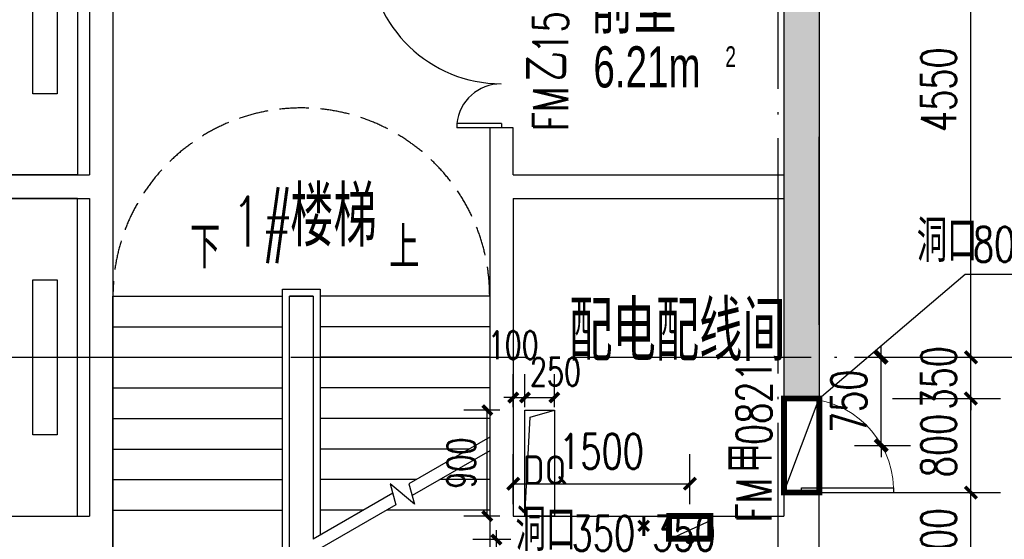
# Model space of a CAD drawing. Extents: x 797781 to 1255204, y 21234 to 1024248.
# Tile 352 of 656: x 948866 to 957229, y 381977 to 386395. Entities that reach past the tile are written whole.
import ezdxf

# ---------------------------------------------------------------- set-up
doc = ezdxf.new("R2010")
doc.units = 0
doc.header["$LTSCALE"] = 1000
doc.header["$MEASUREMENT"] = 0
doc.linetypes.add('230303生产综合楼-平面图_t8$0$DASH', pattern=[0.35, 0.25, -0.1])
doc.linetypes.add('230303生产综合楼-平面图_t8$0$DOTE', pattern=[2.42, 2, -0.2, 0.02, -0.2])
for name, color, linetype in [('.2023.03.07提建筑条件', 3, 'Continuous'), ('230303生产综合楼-平面图_t8$0$A-PLAN-EVTR', 2, 'Continuous'), ('230303生产综合楼-平面图_t8$0$DIM_LEAD', 3, 'Continuous'), ('230303生产综合楼-平面图_t8$0$DIM_SYMB', 3, 'Continuous'), ('230303生产综合楼-平面图_t8$0$DOOR_FIRE', 4, 'Continuous'), ('230303生产综合楼-平面图_t8$0$DOOR_FIRE_TEXT', 7, 'Continuous'), ('230303生产综合楼-平面图_t8$0$DOTE', 1, '230303生产综合楼-平面图_t8$0$DOTE'), ('230303生产综合楼-平面图_t8$0$H-楼板留洞', 6, 'Continuous'), ('230303生产综合楼-平面图_t8$0$PUB_DIM', 3, 'Continuous'), ('230303生产综合楼-平面图_t8$0$PUB_HATCH', 8, 'Continuous'), ('230303生产综合楼-平面图_t8$0$PUB_TEXT', 7, 'Continuous'), ('230303生产综合楼-平面图_t8$0$SPACE', 7, 'Continuous'), ('230303生产综合楼-平面图_t8$0$STAIR', 2, 'Continuous'), ('230303生产综合楼-平面图_t8$0$WALL', 40, 'Continuous'), ('230303生产综合楼-平面图_t8$0$家具', 8, 'Continuous'), ('230303生产综合楼-平面图_t8$0$条件', 7, 'Continuous'), ('230303生产综合楼-平面图_t8$0$板洞', 6, 'Continuous'), ('230303生产综合楼-平面图_t8$0$通风', 7, 'Continuous'), ('DIM_LEAD', 3, 'Continuous'), ('DOOR_FIRE', 4, 'Continuous'), ('PUB_DIM', 3, 'Continuous'), ('PUB_TEXT', 7, 'Continuous')]:
    doc.layers.add(name, color=color, linetype=linetype)
doc.styles.add('230303生产综合楼-平面图_t8$0$_HZTXT', font='@HZTXT_E', dxfattribs={"width": 0.7, "bigfont": '@@HZTXT'})
doc.styles.add('230303生产综合楼-平面图_t8$0$_TCH_DIM', font='SIMPLEX', dxfattribs={"bigfont": 'GBCBIG'})
doc.styles.add('230303生产综合楼-平面图_T8$0$_TCH_DIM_T3', font='SIMPLEX', dxfattribs={"width": 0.705882, "bigfont": 'GBCBIG'})
doc.styles.add('230303生产综合楼-平面图_t8$0$_TCH_WINDOW', font='SIMPLEX', dxfattribs={"height": 3.5, "bigfont": 'GBCBIG'})
doc.styles.add('_TCH_DIM', font='SIMPLEX', dxfattribs={"bigfont": 'GBCBIG'})
doc.styles.add('_TCH_DIM_T3', font='SIMPLEX', dxfattribs={"width": 0.705882, "bigfont": 'GBCBIG'})
doc.styles.get("Standard").update_dxf_attribs({"font": 'gbenor.shx', "bigfont": 'gbcbig.shx'})
doc.dimstyles.new('230303生产综合楼-平面图_T8$0$_TCH_ARCH&&100', dxfattribs={"dimtxt": 297.5, "dimasz": 100, "dimexe": 250, "dimexo": 300, "dimgap": 126.25, "dimtad": 1, "dimdec": 0, "dimzin": 0, "dimdsep": 46, "dimtxsty": '230303生产综合楼-平面图_T8$0$_TCH_DIM_T3', "dimblk": '230303生产综合楼-平面图_t8$0$_ArchTick', "dimcen": 0.09, "dimclrt": 7, "dimazin": 2, "dimtfac": 1, "dimtdec": 0, "dimtix": 1, "dimtmove": 2, "dimatfit": 3, "dimfxl": 1, "dimtolj": 1, "dimtzin": 0, "dimarcsym": 0})
doc.dimstyles.new('_TCH_ARCH&&100', dxfattribs={"dimtxt": 297.5, "dimasz": 100, "dimexe": 250, "dimexo": 300, "dimgap": 126.25, "dimtad": 1, "dimdec": 0, "dimzin": 0, "dimdsep": 46, "dimtxsty": '_TCH_DIM_T3', "dimblk": 'ARCHTICK', "dimcen": 0.09, "dimclrt": 7, "dimazin": 2, "dimtfac": 1, "dimtdec": 0, "dimtix": 1, "dimtmove": 2, "dimatfit": 3, "dimfxl": 1, "dimtolj": 1, "dimtzin": 0, "dimarcsym": 0})
doc.dimstyles.new('_TCH_ARCH&&80', dxfattribs={"dimtxt": 238, "dimasz": 80, "dimexe": 200, "dimexo": 240, "dimgap": 101, "dimtad": 1, "dimdec": 0, "dimzin": 0, "dimdsep": 46, "dimtxsty": '_TCH_DIM_T3', "dimblk": 'ARCHTICK', "dimcen": 0.09, "dimclrt": 7, "dimazin": 2, "dimtfac": 1, "dimtdec": 0, "dimtix": 1, "dimtmove": 2, "dimatfit": 3, "dimfxl": 1, "dimtolj": 1, "dimtzin": 0, "dimarcsym": 0})

# ---------------------------------------------------------------- blocks, each defined once
blk = doc.blocks.new('_ArchTick')
at = {"color": 0, "linetype": 'ByBlock', "const_width": 0.4}
blk.add_lwpolyline([(-0.5, -0.5), (0.5, 0.5)], dxfattribs=at)
blk = doc.blocks.new('*D6727')
at = {"layer": 'Defpoints', "color": 0, "transparency": 16777216}
for p in [(782344.1, 372839.1), (782707.5, 372839.1), (782707.5, 372239.1)]:
    blk.add_point(p, dxfattribs=at)
at = {"layer": 'PUB_DIM', "color": 0, "lineweight": -2, "transparency": 16777216}
for p, q in [((782344.1, 372839.1), (782344.1, 372919.1)), ((782467.5, 372839.1), (782144.1, 372839.1)), ((782344.1, 372239.1), (782344.1, 372839.1)), ((782467.5, 372239.1), (782144.1, 372239.1)), ((782344.1, 372239.1), (782344.1, 372159.1))]:
    blk.add_line(p, q, dxfattribs=at)
at = {"layer": 'PUB_DIM', "color": 0, "lineweight": -2, "transparency": 16777216, "xscale": 80, "yscale": 80, "zscale": 80}
for p, rotation in [((782344.1, 372839.1), 270), ((782344.1, 372239.1), 90)]:
    blk.add_blockref('_ArchTick', p, dxfattribs=dict(at, rotation=rotation))
at = {"layer": 'PUB_DIM', "color": 7, "transparency": 16777216, "insert": (782124.1, 372539.1), "char_height": 238, "attachment_point": 5, "rotation": 90, "style": '_TCH_DIM_T3'}
blk.add_mtext('\\A1;600', dxfattribs=at)
blk = doc.blocks.new('*D6690')
at = {"layer": 'Defpoints', "color": 0, "transparency": 16777216}
for p in [(1097760.7, 364796.3), (1098286.4, 364796.3), (1097760.7, 364046.4)]:
    blk.add_point(p, dxfattribs=at)
at = {"layer": 'PUB_DIM', "color": 0, "lineweight": -2, "transparency": 16777216}
for p, q in [((1098286.4, 364796.3), (1098286.4, 364896.3)), ((1098060.7, 364796.3), (1098536.4, 364796.3)), ((1098286.4, 364046.4), (1098286.4, 364796.3)), ((1098060.7, 364046.4), (1098536.4, 364046.4)), ((1098286.4, 364046.4), (1098286.4, 363946.4))]:
    blk.add_line(p, q, dxfattribs=at)
at = {"layer": 'PUB_DIM', "color": 0, "lineweight": -2, "transparency": 16777216, "xscale": 100, "yscale": 100, "zscale": 100}
for p, rotation in [((1098286.4, 364796.3), 270), ((1098286.4, 364046.4), 90)]:
    blk.add_blockref('_ArchTick', p, dxfattribs=dict(at, rotation=rotation))
at = {"layer": 'PUB_DIM', "color": 7, "transparency": 16777216, "insert": (1098011.4, 364421.3), "char_height": 297.5, "attachment_point": 5, "rotation": 90, "style": '_TCH_DIM_T3'}
blk.add_mtext('\\A1;750', dxfattribs=at)
blk = doc.blocks.new('*D6679')
at = {"layer": 'Defpoints', "color": 0, "transparency": 16777216}
for p in [(816852.3, 195829.2), (817198.8, 195829.2), (817198.8, 194929.2)]:
    blk.add_point(p, dxfattribs=at)
at = {"layer": 'PUB_DIM', "color": 0, "lineweight": -2, "transparency": 16777216}
for p, q in [((816958.8, 195829.2), (816652.3, 195829.2)), ((816852.3, 194929.2), (816852.3, 195829.2)), ((816958.8, 194929.2), (816652.3, 194929.2))]:
    blk.add_line(p, q, dxfattribs=at)
at = {"layer": 'PUB_DIM', "color": 0, "lineweight": -2, "transparency": 16777216, "xscale": 80, "yscale": 80, "zscale": 80}
for p, rotation in [((816852.3, 195829.2), 90), ((816852.3, 194929.2), 270)]:
    blk.add_blockref('_ArchTick', p, dxfattribs=dict(at, rotation=rotation))
at = {"layer": 'PUB_DIM', "color": 7, "transparency": 16777216, "insert": (816632.3, 195379.2), "char_height": 238, "attachment_point": 5, "rotation": 90, "style": '_TCH_DIM_T3'}
blk.add_mtext('\\A1;900', dxfattribs=at)
blk = doc.blocks.new('*D6680')
at = {"layer": 'Defpoints', "color": 0, "transparency": 16777216}
for p in [(817173.1, 195936.9), (817073.1, 195614.7), (817173.1, 195614.7)]:
    blk.add_point(p, dxfattribs=at)
at = {"layer": 'PUB_DIM', "color": 0, "lineweight": -2, "transparency": 16777216}
for p, q in [((817073.1, 195854.7), (817073.1, 196136.9)), ((817173.1, 195854.7), (817173.1, 196136.9)), ((817073.1, 195936.9), (816993.1, 195936.9)), ((817073.1, 195936.9), (817173.1, 195936.9)), ((817173.1, 195936.9), (817253.1, 195936.9))]:
    blk.add_line(p, q, dxfattribs=at)
at = {"layer": 'PUB_DIM', "color": 0, "lineweight": -2, "transparency": 16777216, "xscale": 80, "yscale": 80, "zscale": 80}
blk.add_blockref('_ArchTick', (817073.1, 195936.9), dxfattribs=at)
at = {"layer": 'PUB_DIM', "color": 0, "lineweight": -2, "transparency": 16777216, "xscale": 80, "yscale": 80, "zscale": 80, "rotation": 180}
blk.add_blockref('_ArchTick', (817173.1, 195936.9), dxfattribs=at)
at = {"layer": 'PUB_DIM', "color": 7, "transparency": 16777216, "insert": (817073.1, 196383.4), "char_height": 238, "attachment_point": 5, "style": '_TCH_DIM_T3'}
blk.add_mtext('\\A1;100', dxfattribs=at)
blk = doc.blocks.new('*D6681')
at = {"layer": 'Defpoints', "color": 0, "transparency": 16777216}
for p in [(817423.1, 195936.9), (817173.1, 195614.7), (817423.1, 195614.7)]:
    blk.add_point(p, dxfattribs=at)
at = {"layer": 'PUB_DIM', "color": 0, "lineweight": -2, "transparency": 16777216}
for p, q in [((817173.1, 195854.7), (817173.1, 196136.9)), ((817423.1, 195854.7), (817423.1, 196136.9)), ((817173.1, 195936.9), (817423.1, 195936.9))]:
    blk.add_line(p, q, dxfattribs=at)
at = {"layer": 'PUB_DIM', "color": 0, "lineweight": -2, "transparency": 16777216, "xscale": 80, "yscale": 80, "zscale": 80, "rotation": 180}
blk.add_blockref('_ArchTick', (817173.1, 195936.9), dxfattribs=at)
at = {"layer": 'PUB_DIM', "color": 0, "lineweight": -2, "transparency": 16777216, "xscale": 80, "yscale": 80, "zscale": 80}
blk.add_blockref('_ArchTick', (817423.1, 195936.9), dxfattribs=at)
at = {"layer": 'PUB_DIM', "color": 7, "transparency": 16777216, "insert": (817432, 196156.9), "char_height": 238, "attachment_point": 5, "style": '_TCH_DIM_T3'}
blk.add_mtext('\\A1;250', dxfattribs=at)
blk = doc.blocks.new('230303生产综合楼-平面图_t8$0$$DorLib2D$00000225')
at = {"color": 0}
for p, q in [((0.475, -0.0014), (0.475, 0.7521)), ((0.475, 0.7521), (0.5, 0.7521)), ((0.5, -0.0014), (0.5, 0.7521)), ((-0.5, 0), (-0.5, 0.252)), ((-0.475, 0.252), (-0.5, 0.252)), ((-0.475, 0), (-0.475, 0.252)), ((-0.475, 0), (-0.5, 0)), ((0.475, -0.0014), (0.5, -0.0014))]:
    blk.add_line(p, q, dxfattribs=at)
for centre, radius, start, end in [((0.5046, -0.0019), 0.7546, 92.2493, 179.7238), ((-0.5008, 0.0026), 0.2508, 359.7899, 84.0974)]:
    blk.add_arc(centre, radius, start, end, dxfattribs=at)
blk = doc.blocks.new('$DorLib2D$00000001')
for p, q in [((0.45, 0.975), (0.5, 0.975)), ((0.45, 0), (0.45, 0.975)), ((0.5, 0), (0.5, 0.975)), ((0.5, 0), (0.45, 0))]:
    blk.add_line(p, q)
at = {"lineweight": 13}
blk.add_arc((0.475, 0), 0.975, 91.4693, 180, dxfattribs=at)
blk = doc.blocks.new('230303生产综合楼-平面图_t8$0$_ArchTick')
at = {"color": 0, "linetype": 'ByBlock', "const_width": 0.3}
blk.add_lwpolyline([(-0.5, -0.5), (0.5, 0.5)], dxfattribs=at)
blk = doc.blocks.new('*D6231')
at = {"layer": '230303生产综合楼-平面图_t8$0$PUB_DIM', "color": 0, "lineweight": -2, "transparency": 16777216}
for p, q in [((782820.6, 182198.9), (783736.3, 182198.9)), ((783486.3, 181398.9), (783486.3, 182198.9)), ((782820.6, 181398.9), (783736.3, 181398.9))]:
    blk.add_line(p, q, dxfattribs=at)
at = {"layer": 'Defpoints', "color": 0, "transparency": 16777216}
for p in [(782520.6, 182198.9), (783486.3, 182198.9), (782520.6, 181398.9)]:
    blk.add_point(p, dxfattribs=at)
at = {"layer": '230303生产综合楼-平面图_t8$0$PUB_DIM', "color": 0, "lineweight": -2, "transparency": 16777216, "xscale": 100, "yscale": 100, "zscale": 100}
for p, rotation in [((783486.3, 182198.9), 90), ((783486.3, 181398.9), 270)]:
    blk.add_blockref('230303生产综合楼-平面图_t8$0$_ArchTick', p, dxfattribs=dict(at, rotation=rotation))
at = {"layer": '230303生产综合楼-平面图_t8$0$PUB_DIM', "color": 7, "transparency": 16777216, "insert": (783211.3, 181798.9), "char_height": 297.5, "attachment_point": 5, "rotation": 90, "style": '230303生产综合楼-平面图_T8$0$_TCH_DIM_T3'}
blk.add_mtext('\\A1;800', dxfattribs=at)
blk = doc.blocks.new('*D6232')
at = {"layer": '230303生产综合楼-平面图_t8$0$PUB_DIM', "color": 0, "lineweight": -2, "transparency": 16777216}
for p, q in [((782820.6, 182998.9), (783736.3, 182998.9)), ((783486.3, 182198.9), (783486.3, 182998.9)), ((782820.6, 182198.9), (783736.3, 182198.9))]:
    blk.add_line(p, q, dxfattribs=at)
at = {"layer": 'Defpoints', "color": 0, "transparency": 16777216}
for p in [(782520.6, 182998.9), (783486.3, 182998.9), (782520.6, 182198.9)]:
    blk.add_point(p, dxfattribs=at)
at = {"layer": '230303生产综合楼-平面图_t8$0$PUB_DIM', "color": 0, "lineweight": -2, "transparency": 16777216, "xscale": 100, "yscale": 100, "zscale": 100}
for p, rotation in [((783486.3, 182998.9), 90), ((783486.3, 182198.9), 270)]:
    blk.add_blockref('230303生产综合楼-平面图_t8$0$_ArchTick', p, dxfattribs=dict(at, rotation=rotation))
at = {"layer": '230303生产综合楼-平面图_t8$0$PUB_DIM', "color": 7, "transparency": 16777216, "insert": (783211.3, 182598.9), "char_height": 297.5, "attachment_point": 5, "rotation": 90, "style": '230303生产综合楼-平面图_T8$0$_TCH_DIM_T3'}
blk.add_mtext('\\A1;800', dxfattribs=at)
blk = doc.blocks.new('*D6233')
at = {"layer": '230303生产综合楼-平面图_t8$0$PUB_DIM', "color": 0, "lineweight": -2, "transparency": 16777216}
for p, q in [((783486.3, 183348.9), (783486.3, 183448.9)), ((782820.6, 183348.9), (783736.3, 183348.9)), ((783486.3, 182998.9), (783486.3, 183348.9)), ((782820.6, 182998.9), (783736.3, 182998.9)), ((783486.3, 182998.9), (783486.3, 182898.9))]:
    blk.add_line(p, q, dxfattribs=at)
at = {"layer": 'Defpoints', "color": 0, "transparency": 16777216}
for p in [(782520.6, 183348.9), (783486.3, 183348.9), (782520.6, 182998.9)]:
    blk.add_point(p, dxfattribs=at)
at = {"layer": '230303生产综合楼-平面图_t8$0$PUB_DIM', "color": 0, "lineweight": -2, "transparency": 16777216, "xscale": 100, "yscale": 100, "zscale": 100}
for p, rotation in [((783486.3, 183348.9), 270), ((783486.3, 182998.9), 90)]:
    blk.add_blockref('230303生产综合楼-平面图_t8$0$_ArchTick', p, dxfattribs=dict(at, rotation=rotation))
at = {"layer": '230303生产综合楼-平面图_t8$0$PUB_DIM', "color": 7, "transparency": 16777216, "insert": (783211.3, 183173.9), "char_height": 297.5, "attachment_point": 5, "rotation": 90, "style": '230303生产综合楼-平面图_T8$0$_TCH_DIM_T3'}
blk.add_mtext('\\A1;350', dxfattribs=at)
blk = doc.blocks.new('*D6234')
at = {"layer": '230303生产综合楼-平面图_t8$0$PUB_DIM', "color": 0, "lineweight": -2, "transparency": 16777216}
for p, q in [((782820.6, 187898.9), (783736.3, 187898.9)), ((783486.3, 183348.9), (783486.3, 187898.9)), ((782820.6, 183348.9), (783736.3, 183348.9))]:
    blk.add_line(p, q, dxfattribs=at)
at = {"layer": 'Defpoints', "color": 0, "transparency": 16777216}
for p in [(782520.6, 187898.9), (783486.3, 187898.9), (782520.6, 183348.9)]:
    blk.add_point(p, dxfattribs=at)
at = {"layer": '230303生产综合楼-平面图_t8$0$PUB_DIM', "color": 0, "lineweight": -2, "transparency": 16777216, "xscale": 100, "yscale": 100, "zscale": 100}
for p, rotation in [((783486.3, 187898.9), 90), ((783486.3, 183348.9), 270)]:
    blk.add_blockref('230303生产综合楼-平面图_t8$0$_ArchTick', p, dxfattribs=dict(at, rotation=rotation))
at = {"layer": '230303生产综合楼-平面图_t8$0$PUB_DIM', "color": 7, "transparency": 16777216, "insert": (783211.3, 185623.9), "char_height": 297.5, "attachment_point": 5, "rotation": 90, "style": '230303生产综合楼-平面图_T8$0$_TCH_DIM_T3'}
blk.add_mtext('\\A1;4550', dxfattribs=at)
blk = doc.blocks.new('*D6235')
at = {"layer": '230303生产综合楼-平面图_t8$0$PUB_DIM', "color": 0, "lineweight": -2, "transparency": 16777216}
for p, q in [((779598.3, 182099), (779598.3, 182524.3)), ((781098.3, 182099), (781098.3, 182524.3)), ((779598.3, 182274.3), (781098.3, 182274.3))]:
    blk.add_line(p, q, dxfattribs=at)
at = {"layer": 'Defpoints', "color": 0, "transparency": 16777216}
for p in [(781098.3, 182274.3), (779598.3, 181799), (781098.3, 181799)]:
    blk.add_point(p, dxfattribs=at)
at = {"layer": '230303生产综合楼-平面图_t8$0$PUB_DIM', "color": 0, "lineweight": -2, "transparency": 16777216, "xscale": 100, "yscale": 100, "zscale": 100, "rotation": 180}
blk.add_blockref('230303生产综合楼-平面图_t8$0$_ArchTick', (779598.3, 182274.3), dxfattribs=at)
at = {"layer": '230303生产综合楼-平面图_t8$0$PUB_DIM', "color": 0, "lineweight": -2, "transparency": 16777216, "xscale": 100, "yscale": 100, "zscale": 100}
blk.add_blockref('230303生产综合楼-平面图_t8$0$_ArchTick', (781098.3, 182274.3), dxfattribs=at)
at = {"layer": '230303生产综合楼-平面图_t8$0$PUB_DIM', "color": 7, "transparency": 16777216, "insert": (780348.3, 182549.3), "char_height": 297.5, "attachment_point": 5, "style": '230303生产综合楼-平面图_T8$0$_TCH_DIM_T3'}
blk.add_mtext('\\A1;1500', dxfattribs=at)
blk = doc.blocks.new('3FQD')
at = {"layer": 'PUB_DIM'}
dim = blk.add_aligned_dim(p1=(782707.5, 372239.1), p2=(782707.5, 372839.1), distance=363.3, dimstyle='_TCH_ARCH&&80', dxfattribs=at)
dim.commit()
dim.dimension.update_dxf_attribs({"geometry": '*D6727', "text_midpoint": (782124.1, 372539.1)})
blk = doc.blocks.new('3FRD')
at = {"layer": '.2023.03.07提建筑条件', "const_width": 50}
blk.add_lwpolyline([(1097760.7, 363646.5), (1097460.7, 363646.5), (1097460.7, 364446.3), (1097760.7, 364446.3)], close=True, dxfattribs=at)
at = {"layer": '.2023.03.07提建筑条件'}
blk.add_lwpolyline([(1097460.7, 363646.5), (1097760.7, 364446.3)], dxfattribs=at)
at = {"layer": 'DIM_LEAD'}
for p, q in [((1097760.7, 364446.3), (1099000.2, 365502.8)), ((1099000.2, 365502.8), (1100480.2, 365502.8))]:
    blk.add_line(p, q, dxfattribs=at)
at = {"layer": 'PUB_TEXT', "style": '_TCH_DIM'}
blk.add_text('洞口', height=357.45, dxfattribs=at).set_placement((1098588.7, 365607.8))
at = {"layer": 'PUB_TEXT', "style": '_TCH_DIM', "width": 0.705882}
blk.add_text('800x200', height=297.5, dxfattribs=at).set_placement((1099065.2, 365607.8))
at = {"layer": 'PUB_DIM'}
dim = blk.add_aligned_dim(p1=(1097760.7, 364046.4), p2=(1097760.7, 364796.3), distance=-525.7, dimstyle='_TCH_ARCH&&100', dxfattribs=at)
dim.commit()
dim.dimension.update_dxf_attribs({"geometry": '*D6690', "text_midpoint": (1098011.4, 364421.3)})
blk = doc.blocks.new('DQBD1')
at = {"layer": '.2023.03.07提建筑条件'}
blk.add_lwpolyline([(817423.1, 194929.2), (817173.1, 194929.2), (817173.1, 195829.2), (817423.1, 195829.2)], close=True, dxfattribs=at)
blk.add_lwpolyline([(817173.1, 194929.2), (817217.9, 195769.5), (817423.1, 195829.2)], dxfattribs=at)
at = {"layer": 'PUB_TEXT'}
blk.add_text('DQ', height=250, dxfattribs=at).set_placement((817156, 195195.3))
at = {"layer": 'PUB_DIM'}
for base, p1, p2, picture, middle in [((817173.1, 195936.9), (817073.1, 195614.7), (817173.1, 195614.7), '*D6680', (817073.1, 196383.4)), ((817423.1, 195936.9), (817173.1, 195614.7), (817423.1, 195614.7), '*D6681', (817432, 196156.9))]:
    dim = blk.add_linear_dim(base=base, p1=p1, p2=p2, angle=0, dimstyle='_TCH_ARCH&&80', dxfattribs=at)
    dim.commit()
    dim.dimension.update_dxf_attribs({"geometry": picture, "text_midpoint": middle, "dimtype": 161})
dim = blk.add_aligned_dim(p1=(817198.8, 194929.2), p2=(817198.8, 195829.2), distance=346.5, dimstyle='_TCH_ARCH&&80', dxfattribs=at)
dim.commit()
dim.dimension.update_dxf_attribs({"geometry": '*D6679', "text_midpoint": (816632.3, 195379.2)})
blk = doc.blocks.new('230303生产综合楼-平面图_t8$0$HXT-1')
at = {"layer": '230303生产综合楼-平面图_t8$0$PUB_HATCH'}
for points in [[(782198.3, 187898.9), (781898.3, 187598.9), (781898.3, 184798.9), (782198.3, 184798.9)], [(782198.3, 184798.9), (781898.3, 184798.9), (781898.3, 182998.9), (782198.3, 182998.9)]]:
    blk.add_hatch(color=256, dxfattribs=at).paths.add_polyline_path(points)
at = {"layer": '230303生产综合楼-平面图_t8$0$A-PLAN-EVTR'}
for p, q in [((775518.3, 185588.9), (775518.3, 186908.9)), ((775723.3, 186908.9), (775723.3, 185588.9)), ((775723.3, 185588.9), (775518.3, 185588.9)), ((775518.3, 182688.9), (775518.3, 184008.9)), ((775518.3, 184008.9), (775723.3, 184008.9)), ((775723.3, 184008.9), (775723.3, 182688.9)), ((775723.3, 182688.9), (775518.3, 182688.9))]:
    blk.add_line(p, q, dxfattribs=at)
at = {"layer": '230303生产综合楼-平面图_t8$0$DIM_LEAD', "const_width": 40}
blk.add_lwpolyline([(781117.7, 181803.8, 1), (781078.9, 181794.1, 1)], format="xyb", close=True, dxfattribs=at)
at = {"layer": '230303生产综合楼-平面图_t8$0$DIM_SYMB'}
for points in [[(776948.3, 183998.9, 0, 0, 0), (776948.3, 179923.9, 0, 0, 0), (778648.3, 179923.9, 0, 0, 0), (778648.3, 181748.9, 80, 0, 0), (778648.3, 182048.9, 0, 0, 0)], [(778648.3, 183998.9, 0, 0, 0), (778648.3, 182608.9, 80, 0, 0), (778648.3, 182308.9, 0, 0, 0)]]:
    blk.add_lwpolyline(points, format="xyseb", dxfattribs=at)
at = {"layer": '230303生产综合楼-平面图_t8$0$H-楼板留洞'}
for points in [[(773398.3, 187598.9), (775898.3, 187598.9), (775898.3, 184898.9), (773398.3, 184898.9)], [(775898.3, 184698.9), (773398.3, 184698.9), (773398.3, 181998.9), (775898.3, 181998.9)]]:
    blk.add_lwpolyline(points, close=True, dxfattribs=at)
at = {"layer": '230303生产综合楼-平面图_t8$0$STAIR'}
for p, q in [((777638.3, 183928.9), (777958.3, 183928.9)), ((777638.3, 180688.9), (777638.3, 183928.9)), ((777958.3, 183928.9), (777958.3, 181838.3)), ((776198.3, 180748.9), (776198.3, 183868.9)), ((776198.3, 183868.9), (777638.3, 183868.9)), ((777698.3, 180748.9), (777698.3, 183868.9)), ((777698.3, 183868.9), (777898.3, 183868.9)), ((777698.3, 180748.9), (777698.3, 183868.9)), ((777898.3, 183868.9), (777698.3, 183868.9)), ((777898.3, 183868.9), (777898.3, 181803.7)), ((777898.3, 183868.9), (777898.3, 181803.7)), ((779398.3, 183868.9), (777958.3, 183868.9)), ((779398.3, 183868.9), (779398.3, 182669.7)), ((776198.3, 183608.9), (777638.3, 183608.9)), ((779398.3, 183608.9), (777958.3, 183608.9)), ((776198.3, 183348.9), (777638.3, 183348.9)), ((779398.3, 183348.9), (777958.3, 183348.9)), ((776198.3, 183088.9), (777638.3, 183088.9)), ((779398.3, 183088.9), (777958.3, 183088.9)), ((776198.3, 182828.9), (777638.3, 182828.9)), ((779398.3, 182828.9), (777958.3, 182828.9)), ((779398.3, 182669.7), (778712.7, 182273.9)), ((776198.3, 182568.9), (777638.3, 182568.9)), ((779223.8, 182568.9), (777958.3, 182568.9)), ((779398.3, 182554.2), (778739.5, 182173.9)), ((779398.3, 182554.2), (779398.3, 180748.9)), ((776198.3, 182308.9), (777638.3, 182308.9)), ((778773.5, 182308.9), (777958.3, 182308.9)), ((778758.9, 182101.5), (778552.9, 182274.4)), ((778552.9, 182274.4), (778601.2, 182094)), ((778712.7, 182273.9), (778758.9, 182101.5)), ((779398.3, 182308.9), (778973.5, 182308.9)), ((778574.4, 182194), (777898.3, 181803.7)), ((778601.2, 182094), (777898.3, 181688.2)), ((776198.3, 182048.9), (777638.3, 182048.9)), ((778323.2, 182048.9), (777958.3, 182048.9)), ((779398.3, 182048.9), (778523.2, 182048.9))]:
    blk.add_line(p, q, dxfattribs=at)
at = {"layer": '230303生产综合楼-平面图_t8$0$STAIR', "linetype": '230303生产综合楼-平面图_t8$0$DASH'}
blk.add_arc((777798.3, 183868.9), 1600, 0, 180, dxfattribs=at)
at = {"layer": '230303生产综合楼-平面图_t8$0$WALL'}
for p, q in [((782198.3, 187898.9), (782198.3, 184798.9)), ((781898.3, 187598.9), (781898.3, 184798.9)), ((775998.3, 186898.9), (775998.3, 184898.9)), ((776198.3, 186798.9), (776198.3, 184798.9)), ((779598.3, 185298.9), (779398.3, 185298.9)), ((779398.3, 185298.9), (779398.3, 184798.9)), ((779598.3, 184898.9), (779598.3, 185298.9)), ((773398.3, 184898.9), (775998.3, 184898.9)), ((779598.3, 184898.9), (781898.3, 184898.9)), ((776198.3, 184798.9), (776198.3, 181898.9)), ((779398.3, 184798.9), (779398.3, 181899)), ((781898.3, 184798.9), (781898.3, 182998.9)), ((782198.3, 184798.9), (782198.3, 182998.9)), ((773398.3, 184698.9), (775998.3, 184698.9)), ((775998.3, 184698.9), (775998.3, 181998.9)), ((779598.3, 184698.9), (781898.3, 184698.9)), ((779598.3, 184698.9), (779598.3, 181999)), ((782198.3, 182998.9), (781898.3, 182998.9)), ((781898.3, 182998.9), (782198.3, 182998.9)), ((782198.3, 182198.9), (781898.3, 182198.9)), ((781898.3, 182198.9), (781898.3, 181999)), ((782198.3, 181899), (782198.3, 182198.9)), ((773398.3, 181998.9), (775998.3, 181998.9)), ((779598.3, 181999), (781898.3, 181999)), ((776198.3, 181898.9), (776198.3, 179098.9)), ((779398.3, 181899), (779398.3, 179698.9)), ((782198.3, 181398.9), (782198.3, 181899))]:
    blk.add_line(p, q, dxfattribs=at)
at = {"layer": '230303生产综合楼-平面图_t8$0$家具'}
blk.add_line((782198.3, 183623.9), (782198.3, 185223.9), dxfattribs=at)
at = {"layer": '230303生产综合楼-平面图_t8$0$条件', "color": 1}
blk.add_lwpolyline([(780921.4, 181799), (781273.3, 181961.7)], dxfattribs=at)
at = {"layer": '230303生产综合楼-平面图_t8$0$通风', "color": 1, "const_width": 50}
blk.add_lwpolyline([(780923.3, 181999), (781273.3, 181999), (781273.3, 181806.3), (780921.4, 181806.3), (780923.3, 181999)], dxfattribs=at)
at = {"layer": 'DOOR_FIRE'}
for p, q in [((781898.3, 182998.9), (781898.3, 182198.9)), ((782198.3, 182998.9), (782198.3, 182198.9))]:
    blk.add_line(p, q, dxfattribs=at)
at = {"layer": '230303生产综合楼-平面图_t8$0$DOOR_FIRE', "xscale": -1500, "yscale": -1500, "zscale": 200, "rotation": 270.0000000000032}
blk.add_blockref('230303生产综合楼-平面图_t8$0$$DorLib2D$00000225', (779498.3, 186048.9), dxfattribs=at)
at = {"layer": 'DOOR_FIRE', "xscale": 800, "yscale": 800, "zscale": 300, "rotation": 270}
blk.add_blockref('$DorLib2D$00000001', (782048.3, 182598.9), dxfattribs=at)
at = {"layer": '230303生产综合楼-平面图_t8$0$DOOR_FIRE_TEXT', "style": '230303生产综合楼-平面图_t8$0$_TCH_WINDOW', "width": 0.705882}
for s, p in [('1523z', (780065.5, 185930.6)), ('FM', (780065.5, 185272.3)), ('0821', (781793.4, 182603.1)), ('FM', (781793.4, 181944.8))]:
    blk.add_text(s, height=297.5, rotation=90, dxfattribs=at).set_placement(p)
at = {"layer": '230303生产综合楼-平面图_t8$0$DOOR_FIRE_TEXT', "style": '230303生产综合楼-平面图_t8$0$_TCH_WINDOW'}
for s, p in [('乙', (780065.5, 185692.3)), ('甲', (781793.4, 182364.8))]:
    blk.add_text(s, height=357.4, rotation=90, dxfattribs=at).set_placement(p)
at = {"layer": '230303生产综合楼-平面图_t8$0$PUB_TEXT', "style": '230303生产综合楼-平面图_t8$0$_TCH_DIM'}
for s, height, p in [('前室', 510.64, (780252.6, 186099)), ('电梯', 510.64, (774501.9, 185950.1)), ('楼梯', 510.64, (777703.6, 184290.5)), ('上', 357.4, (778544.1, 184103.9)), ('下', 357.4, (776853.4, 184103.9)), ('配电配线间', 510.64, (780074.2, 183316.5)), ('电梯', 510.64, (774559, 182903.5)), ('洞口', 357.45, (779617.8, 181703.1))]:
    blk.add_text(s, height=height, dxfattribs=at).set_placement(p)
at = {"layer": '230303生产综合楼-平面图_t8$0$PUB_TEXT', "style": '230303生产综合楼-平面图_t8$0$_TCH_DIM', "width": 0.705882}
for s, height, p in [('1#', 425, (777203.6, 184290.5)), ('350*350', 297.5, (780094.4, 181703.1))]:
    blk.add_text(s, height=height, dxfattribs=at).set_placement(p)
at = {"layer": '230303生产综合楼-平面图_t8$0$SPACE', "style": '230303生产综合楼-平面图_t8$0$_HZTXT', "width": 0.7}
for s, height, p in [('6.21m', 350, (780279.6, 185643.2)), ('2', 175, (781399.6, 185818.2))]:
    blk.add_text(s, height=height, dxfattribs=at).set_placement(p)
at = {"layer": '230303生产综合楼-平面图_t8$0$PUB_DIM'}
for p1, p2, distance, picture, middle in [((782520.6, 183348.9), (782520.6, 187898.9), -965.7, '*D6234', (783211.3, 185623.9)), ((782520.6, 182998.9), (782520.6, 183348.9), -965.7, '*D6233', (783211.3, 183173.9)), ((782520.6, 182198.9), (782520.6, 182998.9), -965.7, '*D6232', (783211.3, 182598.9)), ((779598.3, 181799), (781098.3, 181799), 475.4, '*D6235', (780348.3, 182549.3)), ((782520.6, 181398.9), (782520.6, 182198.9), -965.7, '*D6231', (783211.3, 181798.9))]:
    dim = blk.add_aligned_dim(p1=p1, p2=p2, distance=distance, dimstyle='230303生产综合楼-平面图_T8$0$_TCH_ARCH&&100', dxfattribs=at)
    dim.commit()
    dim.dimension.update_dxf_attribs({"geometry": picture, "text_midpoint": middle})

msp = doc.modelspace()

# ---------------------------------------------------------------- linework, layer by layer
at = {"layer": '230303生产综合楼-平面图_t8$0$DOTE'}
for p, q in [((955308, 364027.4), (955308, 397924.2)), ((895508, 383524.2), (989908, 383524.2))]:
    msp.add_line(p, q, dxfattribs=at)

# ---------------------------------------------------------------- block references
for name, p in [('3FRD', (-142102.7, 18728)), ('3FQD', (170571.2, 9135.2)), ('DQBD1', (135984.9, 187245.1))]:
    msp.add_blockref(name, p)
at = {"layer": '230303生产综合楼-平面图_t8$0$板洞'}
msp.add_blockref('230303生产综合楼-平面图_t8$0$HXT-1', (173459.7, 200175.3), dxfattribs=at)

doc.saveas('drawing.dxf')
